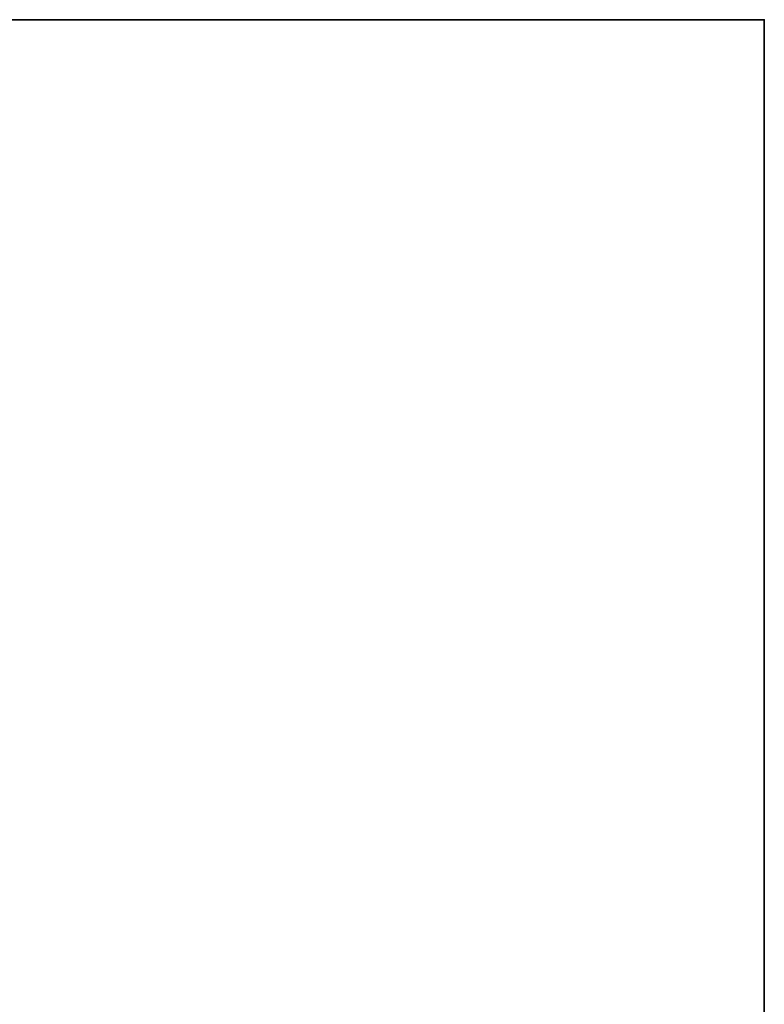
# Model space of a CAD drawing. Header units: millimetres. Extents: x -603 to 3703, y -115 to 193.
# Tile 368 of 656: x 506 to 603, y 46 to 174. Entities that reach past the tile are written whole.
import ezdxf

# ---------------------------------------------------------------- set-up
doc = ezdxf.new("R2010")
doc.units = ezdxf.units.MM
doc.layers.add('151', color=7, linetype='Continuous', true_color=0xffffff)

# ---------------------------------------------------------------- blocks, each defined once
blk = doc.blocks.new('UG_SURFACE_001')
at = {"layer": '151', "color": 252, "linetype": 'Continuous', "lineweight": 35}
for points in [[(-603, 174.4, 2212.25), (603, 174.4, 2212.25), (453, 174.4, 2062.25), (-453, 174.4, 2062.25)], [(603, -18, 2212.25), (603, 174.4, 2212.25), (-603, 174.4, 2212.25), (-603, -18, 2212.25)], [(603, 174.4, 2212.25), (603, 174.4, -8.75), (453, 174.4, -8.75), (453, 174.4, 2062.25)], [(453, -18, -8.75), (453, 174.4, -8.75), (603, 174.4, -8.75), (603, -18, -8.75)], [(603, -18, -8.75), (603, 174.4, -8.75), (603, 174.4, 2212.25), (603, -18, 2212.25)]]:
    blk.add_3dface(points, dxfattribs=at)

msp = doc.modelspace()

# ---------------------------------------------------------------- linework, layer by layer
at = {"layer": '151', "linetype": 'Continuous', "lineweight": -3}
for p, q in [((603, 174.4, 2212.25), (-603, 174.4, 2212.25)), ((453, 174.4, -8.75), (603, 174.4, -8.75)), ((603, 174.4, -8.75), (603, 174.4, 2212.25)), ((603, 174.4, -8.75), (603, -18, -8.75)), ((603, 174.4, 2212.25), (603, -18, 2212.25))]:
    msp.add_line(p, q, dxfattribs=at)

# ---------------------------------------------------------------- block references
msp.add_blockref('UG_SURFACE_001', (0, 0), dxfattribs=at)

doc.saveas('drawing.dxf')
